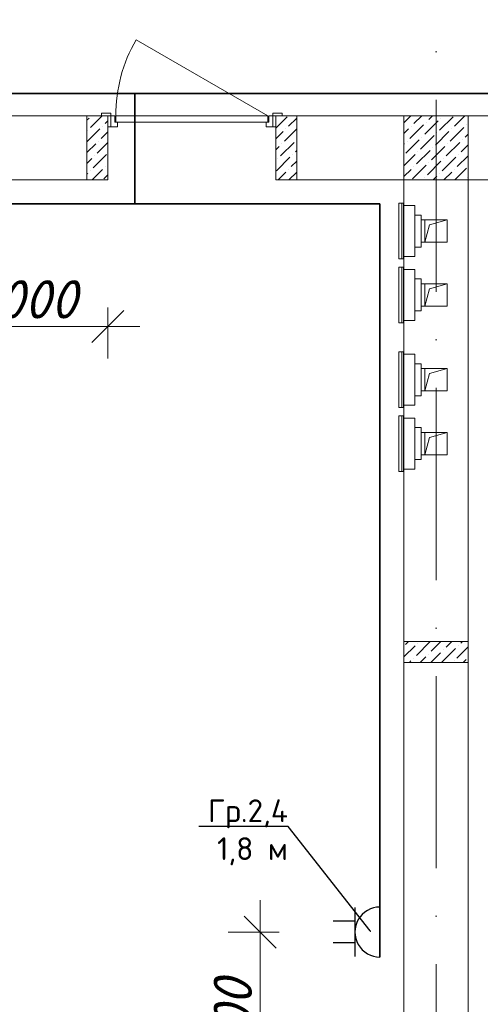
# Model space of a CAD drawing. Header units: millimetres. Extents: x 1114507 to 93926427, y 174473 to 817039.
# Tile 268 of 483: x 1733678 to 1736555, y 767774 to 773925. Entities that reach past the tile are written whole.
import ezdxf
from ezdxf import colors
from ezdxf.entities.mleader import LeaderData, LeaderLine
from ezdxf.math import Vec2, Vec3

# ---------------------------------------------------------------- set-up
doc = ezdxf.new("R2010")
doc.units = ezdxf.units.MM
doc.linetypes.add('ACAD_ISO10W100', pattern=[18, 12, -3, 0, -3])
doc.linetypes.add('ADSK_Скрыто', pattern=[6, 3, -3])
for name, color, linetype, lineweight in [('_Hidden_', 7, 'ADSK_Скрыто', 9), ('Doors', 86, 'Continuous', 13), ('Mechanical Equipment', 7, 'Continuous', 18), ('размеры', 12, 'Continuous', 15)]:
    doc.layers.add(name, color=color, linetype=linetype, lineweight=lineweight)
doc.layers.add('ventilatsiya', color=7, linetype='Continuous')
doc.layers.add('ЭО', color=20, linetype='Continuous')
doc.styles.get("Standard").update_dxf_attribs({"font": 'isocpeui.ttf'})
doc.styles.add('X_ISO', font='isocpeui.ttf')
doc.styles.add('Суннат', font='ariali.ttf', dxfattribs={"height": 250})
doc.dimstyles.new('Санжар', dxfattribs={"dimtxt": 240, "dimasz": 200, "dimexe": 200, "dimexo": 200, "dimgap": 50, "dimtad": 1, "dimdec": 0, "dimtxsty": 'Standard', "dimblk": 'OBLIQUE', "dimcen": 2.5, "dimdle": 200, "dimclrd": 152, "dimclre": 152, "dimclrt": 152, "dimadec": 0, "dimazin": 0, "dimtfac": 1, "dimtdec": 0, "dimtmove": 0, "dimatfit": 3, "dimldrblk": 'OBLIQUE', "dimfxl": 0, "dimlwd": 0, "dimlwe": 0, "dimarcsym": 0})

# ---------------------------------------------------------------- blocks, each defined once
blk = doc.blocks.new('blokqav2mak')
at = {"color": 1, "linetype": 'ACAD_ISO10W100', "lineweight": 0, "ltscale": 100}
blk.add_line((1558682, 782425.1), (1558682, 766825.1), dxfattribs=at)
at = {"lineweight": 0, "ltscale": 100}
for p, q in [((1556632, 773325.1), (1548882, 773325.1)), ((1556632, 772925.1), (1556632, 773325.1)), ((1558882, 773325.1), (1557682, 773325.1)), ((1557682, 772925.1), (1557682, 773325.1)), ((1561032, 773325.1), (1558882, 773325.1)), ((1558882, 773325.1), (1558882, 767025.1)), ((1556632, 772925.1), (1549282, 772925.1)), ((1558482, 772925.1), (1557682, 772925.1)), ((1558482, 772925.1), (1558482, 767025.1)), ((1561032, 772925.1), (1558882, 772925.1))]:
    blk.add_line(p, q, dxfattribs=at)
at = {"linetype": 'Continuous', "lineweight": 0, "ltscale": 100}
for p, q in [((1556502, 773297.2, 0), (1556515, 773310.1, 0)), ((1556523.4, 773251.2, 0), (1556597.3, 773325.1, 0)), ((1556616, 773276.4, 0), (1556632, 773292.5, 0)), ((1557682, 773247.5, 0), (1557753.1, 773318.5, 0)), ((1557761.5, 773259.6, 0), (1557812, 773310.1, 0)), ((1558482, 773281.7), (1558525.4, 773325.1)), ((1558544, 773276.3), (1558592.8, 773325.1)), ((1558611.4, 773209), (1558695.6, 773293.2)), ((1558619.8, 773284.8), (1558619.8, 773284.8)), ((1558636.6, 773301.6), (1558660.1, 773325.1)), ((1558704, 773234.2), (1558788.2, 773318.4)), ((1558712.4, 773310), (1558712.4, 773310)), ((1558796.6, 773259.5), (1558862.2, 773325.1)), ((1556502, 773162.5, 0), (1556582.3, 773242.8, 0)), ((1556506.6, 773234.3, 0), (1556506.6, 773234.3, 0)), ((1556590.8, 773183.8, 0), (1556632, 773225.1, 0)), ((1556599.2, 773259.6, 0), (1556599.2, 773259.6, 0)), ((1557682, 773180.1, 0), (1557727.8, 773225.9, 0)), ((1557736.3, 773167, 0), (1557812, 773242.8, 0)), ((1557744.7, 773242.8, 0), (1557744.7, 773242.8, 0)), ((1558482, 773214.4), (1558510.3, 773242.7)), ((1558518.8, 773183.7), (1558603, 773267.9)), ((1558527.2, 773259.5), (1558527.2, 773259.5)), ((1558678.7, 773141.6), (1558762.9, 773225.8)), ((1558771.3, 773166.9), (1558855.5, 773251.1)), ((1558779.8, 773242.7), (1558779.8, 773242.7)), ((1558872.4, 773267.9), (1558872.4, 773267.9)), ((1556565.5, 773091.2, 0), (1556632, 773157.7, 0)), ((1556573.9, 773167, 0), (1556573.9, 773167, 0)), ((1557711, 773074.4, 0), (1557795.2, 773158.6, 0)), ((1557812, 773175.4, 0), (1557812, 773175.4, 0)), ((1558493.5, 773091.1), (1558577.7, 773175.3)), ((1558501.9, 773166.9), (1558501.9, 773166.9)), ((1558586.1, 773116.4), (1558670.3, 773200.6)), ((1558594.5, 773192.2), (1558594.5, 773192.2)), ((1558687.1, 773217.4), (1558687.1, 773217.4)), ((1558746.1, 773074.3), (1558830.3, 773158.5)), ((1558847.1, 773175.3), (1558847.1, 773175.3)), ((1558863.9, 773192.2), (1558882, 773210.2)), ((1556502, 773095.1, 0), (1556557.1, 773150.1, 0)), ((1557682, 773112.8, 0), (1557702.6, 773133.3, 0)), ((1557719.4, 773150.1, 0), (1557719.4, 773150.1, 0)), ((1557803.6, 773099.6, 0), (1557812, 773108.1, 0)), ((1558482, 773147), (1558485.1, 773150.1)), ((1558560.9, 773023.8), (1558645.1, 773108)), ((1558569.3, 773099.5), (1558569.3, 773099.5)), ((1558653.5, 773049), (1558737.7, 773133.2)), ((1558661.9, 773124.8), (1558661.9, 773124.8)), ((1558754.5, 773150.1), (1558754.5, 773150.1)), ((1558838.7, 773099.5), (1558882, 773142.9)), ((1556502, 773027.7, 0), (1556531.8, 773057.5, 0)), ((1556540.2, 772998.6, 0), (1556624.4, 773082.8, 0)), ((1556548.7, 773074.4, 0), (1556548.7, 773074.4, 0)), ((1557685.7, 772981.8, 0), (1557769.9, 773066, 0)), ((1557694.2, 773057.5, 0), (1557694.2, 773057.5, 0)), ((1557778.4, 773007, 0), (1557812, 773040.7, 0)), ((1557786.8, 773082.8, 0), (1557786.8, 773082.8, 0)), ((1558482, 773012.3), (1558552.4, 773082.7)), ((1558628.2, 772956.4), (1558712.4, 773040.6)), ((1558720.8, 772981.7), (1558805, 773065.9)), ((1558729.2, 773057.4), (1558729.2, 773057.4)), ((1558813.4, 773006.9), (1558882, 773075.5)), ((1558821.8, 773082.7), (1558821.8, 773082.7)), ((1556523.4, 772981.8, 0), (1556523.4, 772981.8, 0)), ((1556534.1, 772925.1, 0), (1556599.2, 772990.2, 0)), ((1556616, 773007, 0), (1556616, 773007, 0)), ((1557696.4, 772925.1, 0), (1557744.7, 772973.3, 0)), ((1557761.5, 772990.2, 0), (1557761.5, 772990.2, 0)), ((1557763.8, 772925.1, 0), (1557812, 772973.4, 0)), ((1558482, 772944.9), (1558527.2, 772990.1)), ((1558535.6, 772931.2), (1558619.8, 773015.4)), ((1558544, 773006.9), (1558544, 773006.9)), ((1558636.6, 773032.2), (1558636.6, 773032.2)), ((1558731.6, 772925.1), (1558779.8, 772973.3)), ((1558796.6, 772990.1), (1558796.6, 772990.1)), ((1558799, 772925.1), (1558872.4, 772998.5)), ((1556502, 772960.4, 0), (1556506.6, 772964.9, 0)), ((1556607.6, 772931.3, 0), (1556632, 772955.7, 0)), ((1558611.4, 772939.6), (1558611.4, 772939.6)), ((1558664.2, 772925.1), (1558687.1, 772948)), ((1558704, 772964.8), (1558704, 772964.8)), ((1558880.8, 772939.6), (1558882, 772940.8)), ((1558492, 770021.1, 0), (1558511.1, 770040.1, 0)), ((1558559.4, 769953.7, 0), (1558643.6, 770037.9, 0)), ((1558567.8, 770029.5, 0), (1558567.8, 770029.5, 0)), ((1558652, 769979, 0), (1558713.1, 770040.1, 0)), ((1558744.6, 770004.2, 0), (1558780.5, 770040.1, 0)), ((1558837.2, 770029.5, 0), (1558847.8, 770040.1, 0)), ((1558482, 769943.7, 0), (1558551, 770012.7, 0)), ((1558635.2, 769962.1, 0), (1558635.2, 769962.1, 0)), ((1558650.5, 769910.1, 0), (1558710.9, 769970.6, 0)), ((1558719.3, 769911.6, 0), (1558803.5, 769995.8, 0)), ((1558727.8, 769987.4, 0), (1558727.8, 769987.4, 0)), ((1558812, 769936.9, 0), (1558882, 770007, 0)), ((1558820.4, 770012.7, 0), (1558820.4, 770012.7, 0)), ((1558515.8, 769910.1, 0), (1558525.7, 769920.1, 0)), ((1558542.5, 769936.9, 0), (1558542.5, 769936.9, 0)), ((1558583.1, 769910.1, 0), (1558618.3, 769945.3, 0)), ((1558795.1, 769920.1, 0), (1558795.1, 769920.1, 0)), ((1558852.5, 769910.1, 0), (1558870.9, 769928.5, 0))]:
    blk.add_line(p, q, dxfattribs=at)
at = {"layer": '_Hidden_', "color": 5, "lineweight": 0}
for p, q in [((1558478.2, 772779.5), (1558478.6, 772779.5)), ((1558482, 772763.5), (1558482, 772763.9)), ((1558482, 772763.9), (1558482, 772763.5)), ((1558525, 772763.9), (1558525, 772763.5)), ((1558525, 772763.5), (1558525, 772763.9)), ((1558549.1, 772763.5), (1558549.1, 772763.9)), ((1558549.1, 772763.9), (1558549.1, 772763.5)), ((1558478.6, 772430.6), (1558478.2, 772430.6)), ((1558482, 772446.2), (1558482, 772445.9)), ((1558482, 772445.9), (1558482, 772446.2)), ((1558525, 772446.2), (1558525, 772445.9)), ((1558525, 772445.9), (1558525, 772446.2)), ((1558549.1, 772445.9), (1558549.1, 772446.2)), ((1558549.1, 772446.2), (1558549.1, 772445.9)), ((1558478.2, 772380), (1558478.6, 772380)), ((1558482, 772364), (1558482, 772364.3)), ((1558482, 772364.3), (1558482, 772364)), ((1558525, 772364.3), (1558525, 772364)), ((1558525, 772364), (1558525, 772364.3)), ((1558549.1, 772364), (1558549.1, 772364.3)), ((1558549.1, 772364.3), (1558549.1, 772364)), ((1558478.6, 772031.1), (1558478.2, 772031.1)), ((1558482, 772046.7), (1558482, 772046.3)), ((1558482, 772046.3), (1558482, 772046.7)), ((1558525, 772046.7), (1558525, 772046.3)), ((1558525, 772046.3), (1558525, 772046.7)), ((1558549.1, 772046.3), (1558549.1, 772046.7)), ((1558549.1, 772046.7), (1558549.1, 772046.3)), ((1558478.2, 771850.8), (1558478.6, 771850.8)), ((1558482, 771834.8), (1558482, 771835.1)), ((1558482, 771835.1), (1558482, 771834.8)), ((1558525, 771835.1), (1558525, 771834.8)), ((1558525, 771834.8), (1558525, 771835.1)), ((1558549.1, 771834.8), (1558549.1, 771835.1)), ((1558549.1, 771835.1), (1558549.1, 771834.8)), ((1558478.6, 771501.9), (1558478.2, 771501.9)), ((1558482, 771517.5), (1558482, 771517.1)), ((1558482, 771517.1), (1558482, 771517.5)), ((1558525, 771517.5), (1558525, 771517.1)), ((1558525, 771517.1), (1558525, 771517.5)), ((1558549.1, 771517.1), (1558549.1, 771517.5)), ((1558549.1, 771517.5), (1558549.1, 771517.1)), ((1558478.2, 771451.2), (1558478.6, 771451.2)), ((1558482, 771435.2), (1558482, 771435.6)), ((1558482, 771435.6), (1558482, 771435.2)), ((1558525, 771435.6), (1558525, 771435.2)), ((1558525, 771435.2), (1558525, 771435.6)), ((1558549.1, 771435.2), (1558549.1, 771435.6)), ((1558549.1, 771435.6), (1558549.1, 771435.2)), ((1558478.6, 771102.3), (1558478.2, 771102.3)), ((1558482, 771117.9), (1558482, 771117.6)), ((1558482, 771117.6), (1558482, 771117.9)), ((1558525, 771117.9), (1558525, 771117.6)), ((1558525, 771117.6), (1558525, 771117.9)), ((1558549.1, 771117.6), (1558549.1, 771117.9)), ((1558549.1, 771117.9), (1558549.1, 771117.6))]:
    blk.add_line(p, q, dxfattribs=at)
at = {"layer": 'Doors', "lineweight": 0}
for p, q in [((1557632, 773325.1), (1556809.3, 773800.1)), ((1556652, 773340.1), (1556592, 773340.1)), ((1556592, 773340.1), (1556592, 773325.1)), ((1556592, 773325.1), (1556652, 773325.1)), ((1556652, 773325.1), (1556632, 773325.1)), ((1556632, 773325.1), (1556632, 773255.1)), ((1556652, 773325.1), (1556652, 773340.1)), ((1556652, 773255.1), (1556652, 773325.1)), ((1556652, 773325.1), (1556677, 773325.1)), ((1556652, 773255.1), (1556652, 773325.1)), ((1556677, 773325.1), (1556677, 773285.1)), ((1556677, 773285.1), (1556692, 773285.1)), ((1557632, 773325.1), (1556682, 773325.1)), ((1556682, 773325.1), (1556682, 773285.1)), ((1556682, 773285.1), (1557632, 773285.1)), ((1556692, 773285.1), (1556692, 773255.1)), ((1557622, 773285.1), (1557622, 773255.1)), ((1557637, 773285.1), (1557622, 773285.1)), ((1557632, 773285.1), (1557632, 773325.1)), ((1557662, 773325.1), (1557637, 773325.1)), ((1557637, 773325.1), (1557637, 773285.1)), ((1557722, 773340.1), (1557662, 773340.1)), ((1557662, 773340.1), (1557662, 773325.1)), ((1557662, 773255.1), (1557662, 773325.1)), ((1557662, 773255.1), (1557662, 773325.1)), ((1557662, 773325.1), (1557682, 773325.1)), ((1557662, 773325.1), (1557722, 773325.1)), ((1557682, 773325.1), (1557682, 773255.1)), ((1557722, 773325.1), (1557722, 773340.1)), ((1556632, 773255.1), (1556652, 773255.1)), ((1556692, 773255.1), (1556652, 773255.1)), ((1557622, 773255.1), (1557662, 773255.1)), ((1557682, 773255.1), (1557662, 773255.1))]:
    blk.add_line(p, q, dxfattribs=at)
blk.add_arc((1557632, 773325.1), 950, 150, 180, dxfattribs=at)
at = {"layer": 'Mechanical Equipment', "color": 5, "lineweight": 0}
for p, q in [((1558450, 772779.5), (1558450, 772430.6)), ((1558450, 772779.5), (1558459.6, 772779.5)), ((1558459.6, 772779.5), (1558469, 772779.5)), ((1558469, 772779.5), (1558478.6, 772779.5)), ((1558469, 772430.6), (1558469, 772779.5)), ((1558478.7, 772430.6), (1558478.7, 772779.5)), ((1558479, 772430.6), (1558479, 772779.5)), ((1558525, 772763.9), (1558482, 772763.9)), ((1558482, 772753.9), (1558482, 772763.9)), ((1558482, 772763.9), (1558482, 772763.5)), ((1558482, 772455.9), (1558482, 772753.9)), ((1558549.1, 772763.9), (1558525, 772763.9)), ((1558525, 772763.9), (1558525, 772763.5)), ((1558525, 772763.5), (1558525, 772763.9)), ((1558549.1, 772763.5), (1558549.1, 772763.9)), ((1558549.1, 772763.9), (1558549.1, 772753.9)), ((1558549.1, 772753.9), (1558549.1, 772455.9)), ((1558590.3, 772704.9), (1558549.1, 772704.9)), ((1558590.3, 772704.9), (1558590.3, 772504.9)), ((1558549.1, 772504.9), (1558590.3, 772504.9)), ((1558459.6, 772430.6), (1558450, 772430.6)), ((1558469, 772430.6), (1558459.6, 772430.6)), ((1558478.6, 772430.6), (1558469, 772430.6)), ((1558482, 772445.9), (1558482, 772455.9)), ((1558482, 772446.2), (1558482, 772445.9)), ((1558482, 772445.9), (1558525, 772445.9)), ((1558525, 772446.2), (1558525, 772445.9)), ((1558525, 772445.9), (1558525, 772446.2)), ((1558525, 772445.9), (1558549.1, 772445.9)), ((1558549.1, 772455.9), (1558549.1, 772445.9)), ((1558549.1, 772445.9), (1558549.1, 772446.2)), ((1558450, 772380), (1558450, 772031.1)), ((1558450, 772380), (1558459.6, 772380)), ((1558459.6, 772380), (1558469, 772380)), ((1558469, 772380), (1558478.6, 772380)), ((1558469, 772031.1), (1558469, 772380)), ((1558478.7, 772031.1), (1558478.7, 772380)), ((1558479, 772031.1), (1558479, 772380)), ((1558525, 772364.3), (1558482, 772364.3)), ((1558482, 772354.3), (1558482, 772364.3)), ((1558482, 772364.3), (1558482, 772364)), ((1558549.1, 772364.3), (1558525, 772364.3)), ((1558525, 772364.3), (1558525, 772364)), ((1558525, 772364), (1558525, 772364.3)), ((1558549.1, 772364), (1558549.1, 772364.3)), ((1558549.1, 772364.3), (1558549.1, 772354.3)), ((1558482, 772056.3), (1558482, 772354.3)), ((1558549.1, 772354.3), (1558549.1, 772056.3)), ((1558590.3, 772305.3), (1558549.1, 772305.3)), ((1558590.3, 772305.3), (1558590.3, 772105.3)), ((1558482, 772046.3), (1558482, 772056.3)), ((1558549.1, 772105.3), (1558590.3, 772105.3)), ((1558549.1, 772056.3), (1558549.1, 772046.3)), ((1558459.6, 772031.1), (1558450, 772031.1)), ((1558469, 772031.1), (1558459.6, 772031.1)), ((1558478.6, 772031.1), (1558469, 772031.1)), ((1558482, 772046.7), (1558482, 772046.3)), ((1558482, 772046.3), (1558525, 772046.3)), ((1558525, 772046.7), (1558525, 772046.3)), ((1558525, 772046.3), (1558525, 772046.7)), ((1558525, 772046.3), (1558549.1, 772046.3)), ((1558549.1, 772046.3), (1558549.1, 772046.7)), ((1558450, 771850.8), (1558450, 771501.9)), ((1558450, 771850.8), (1558459.6, 771850.8)), ((1558459.6, 771850.8), (1558469, 771850.8)), ((1558469, 771850.8), (1558478.6, 771850.8)), ((1558469, 771501.9), (1558469, 771850.8)), ((1558478.7, 771501.9), (1558478.7, 771850.8)), ((1558479, 771501.9), (1558479, 771850.8)), ((1558525, 771835.1), (1558482, 771835.1)), ((1558482, 771825.1), (1558482, 771835.1)), ((1558482, 771835.1), (1558482, 771834.8)), ((1558482, 771527.1), (1558482, 771825.1)), ((1558549.1, 771835.1), (1558525, 771835.1)), ((1558525, 771835.1), (1558525, 771834.8)), ((1558525, 771834.8), (1558525, 771835.1)), ((1558549.1, 771834.8), (1558549.1, 771835.1)), ((1558549.1, 771835.1), (1558549.1, 771825.1)), ((1558549.1, 771825.1), (1558549.1, 771527.1)), ((1558590.3, 771776.1), (1558549.1, 771776.1)), ((1558590.3, 771776.1), (1558590.3, 771576.1)), ((1558549.1, 771576.1), (1558590.3, 771576.1)), ((1558459.6, 771501.9), (1558450, 771501.9)), ((1558469, 771501.9), (1558459.6, 771501.9)), ((1558478.6, 771501.9), (1558469, 771501.9)), ((1558482, 771517.1), (1558482, 771527.1)), ((1558482, 771517.5), (1558482, 771517.1)), ((1558482, 771517.1), (1558525, 771517.1)), ((1558525, 771517.5), (1558525, 771517.1)), ((1558525, 771517.1), (1558525, 771517.5)), ((1558525, 771517.1), (1558549.1, 771517.1)), ((1558549.1, 771527.1), (1558549.1, 771517.1)), ((1558549.1, 771517.1), (1558549.1, 771517.5)), ((1558450, 771451.2), (1558450, 771102.3)), ((1558450, 771451.2), (1558459.6, 771451.2)), ((1558459.6, 771451.2), (1558469, 771451.2)), ((1558469, 771451.2), (1558478.6, 771451.2)), ((1558469, 771102.3), (1558469, 771451.2)), ((1558478.7, 771102.3), (1558478.7, 771451.2)), ((1558479, 771102.3), (1558479, 771451.2)), ((1558525, 771435.6), (1558482, 771435.6)), ((1558482, 771425.6), (1558482, 771435.6)), ((1558482, 771435.6), (1558482, 771435.2)), ((1558549.1, 771435.6), (1558525, 771435.6)), ((1558525, 771435.6), (1558525, 771435.2)), ((1558525, 771435.2), (1558525, 771435.6)), ((1558549.1, 771435.2), (1558549.1, 771435.6)), ((1558549.1, 771435.6), (1558549.1, 771425.6)), ((1558482, 771127.6), (1558482, 771425.6)), ((1558549.1, 771425.6), (1558549.1, 771127.6)), ((1558590.3, 771376.6), (1558549.1, 771376.6)), ((1558590.3, 771376.6), (1558590.3, 771176.6)), ((1558482, 771117.6), (1558482, 771127.6)), ((1558549.1, 771176.6), (1558590.3, 771176.6)), ((1558549.1, 771127.6), (1558549.1, 771117.6)), ((1558459.6, 771102.3), (1558450, 771102.3)), ((1558469, 771102.3), (1558459.6, 771102.3)), ((1558478.6, 771102.3), (1558469, 771102.3)), ((1558482, 771117.9), (1558482, 771117.6)), ((1558482, 771117.6), (1558525, 771117.6)), ((1558525, 771117.9), (1558525, 771117.6)), ((1558525, 771117.6), (1558525, 771117.9)), ((1558525, 771117.6), (1558549.1, 771117.6)), ((1558549.1, 771117.6), (1558549.1, 771117.9))]:
    blk.add_line(p, q, dxfattribs=at)
at = {"layer": 'ventilatsiya', "lineweight": 0, "ltscale": 100}
for p, q in [((1558657.4, 772674.9), (1558590.3, 772674.9)), ((1558752, 772674.9), (1558612, 772674.9)), ((1558612, 772674.9), (1558612, 772534.9)), ((1558641.2, 772643.2), (1558752, 772674.9)), ((1558752, 772534.9), (1558752, 772674.9)), ((1558612, 772534.9), (1558641.2, 772643.2)), ((1558657.4, 772534.9), (1558590.3, 772534.9)), ((1558612, 772534.9), (1558752, 772534.9)), ((1558657.4, 772275.3), (1558590.3, 772275.3)), ((1558752, 772275.3), (1558612, 772275.3)), ((1558612, 772275.3), (1558612, 772135.3)), ((1558612, 772135.3), (1558641.2, 772243.7)), ((1558641.2, 772243.7), (1558752, 772275.3)), ((1558752, 772135.3), (1558752, 772275.3)), ((1558657.4, 772135.3), (1558590.3, 772135.3)), ((1558612, 772135.3), (1558752, 772135.3)), ((1558657.4, 771746.1), (1558590.3, 771746.1)), ((1558752, 771746.1), (1558612, 771746.1)), ((1558612, 771746.1), (1558612, 771606.1)), ((1558641.2, 771714.5), (1558752, 771746.1)), ((1558752, 771606.1), (1558752, 771746.1)), ((1558612, 771606.1), (1558641.2, 771714.5)), ((1558657.4, 771606.1), (1558590.3, 771606.1)), ((1558612, 771606.1), (1558752, 771606.1)), ((1558657.4, 771346.6), (1558590.3, 771346.6)), ((1558752, 771346.6), (1558612, 771346.6)), ((1558612, 771346.6), (1558612, 771206.6)), ((1558612, 771206.6), (1558641.2, 771314.9)), ((1558641.2, 771314.9), (1558752, 771346.6)), ((1558752, 771206.6), (1558752, 771346.6)), ((1558657.4, 771206.6), (1558590.3, 771206.6)), ((1558612, 771206.6), (1558752, 771206.6))]:
    blk.add_line(p, q, dxfattribs=at)
at = {"layer": 'размеры', "lineweight": 0, "ltscale": 5}
for p, q in [((1556502, 773325.1), (1556632, 773325.1)), ((1556502, 772925.1), (1556502, 773325.1)), ((1556632, 773325.1), (1556632, 772925.1)), ((1557812, 773325.1), (1557682, 773325.1)), ((1557682, 773325.1), (1557682, 772925.1)), ((1557812, 772925.1), (1557812, 773325.1)), ((1558882, 773325.1), (1558482, 773325.1)), ((1558482, 773325.1), (1558482, 772925.1)), ((1558882, 772925.1), (1558882, 773325.1)), ((1556632, 772925.1), (1556502, 772925.1)), ((1557682, 772925.1), (1557812, 772925.1)), ((1558482, 772925.1), (1558882, 772925.1)), ((1558482, 769910.1), (1558482, 770040.1)), ((1558482, 770040.1), (1558882, 770040.1)), ((1558882, 770040.1), (1558482, 770040.1)), ((1558482, 770040.1), (1558482, 769910.1)), ((1558882, 770040.1), (1558882, 769910.1)), ((1558882, 769910.1), (1558882, 770040.1)), ((1558882, 769910.1), (1558482, 769910.1)), ((1558482, 769910.1), (1558882, 769910.1))]:
    blk.add_line(p, q, dxfattribs=at)
blk = doc.blocks.new('ауцп')
at = {"color": 152, "lineweight": 30, "ltscale": 60, "true_color": 0x006edd}
blk.add_line((3357036.7, 1654646.7), (3357036.7, 1654921), dxfattribs=at)
at = {"layer": 'ЭО', "color": 152, "lineweight": 30, "ltscale": 10, "true_color": 0x006edd}
for p, q in [((3356896.4, 1654643.7), (3356896.4, 1654923.7)), ((3357036.7, 1654844.3), (3357158.3, 1654844.3)), ((3357036.7, 1654722.9), (3357158.3, 1654722.9))]:
    blk.add_line(p, q, dxfattribs=at)
blk.add_arc((3356896.7, 1654783.7), 140, 269.8964, 90.1036, dxfattribs=at)
blk = doc.blocks.new('_Oblique')
at = {"color": 0, "linetype": 'ByBlock', "lineweight": -2}
blk.add_line((-0.5, -0.5), (0.5, 0.5), dxfattribs=at)
blk = doc.blocks.new('*D1846')
at = {"color": 152, "linetype": 'Continuous', "lineweight": 0, "ltscale": 100, "transparency": 16777216}
for p, q in [((1735179.2, 766825.1), (1735179.2, 768425.1)), ((1735299.2, 768225.1), (1734979.2, 768225.1)), ((1735299.2, 767025.1), (1734979.2, 767025.1))]:
    blk.add_line(p, q, dxfattribs=at)
at = {"layer": 'Defpoints', "color": 0, "lineweight": 35, "ltscale": 100, "transparency": 16777216}
for p in [(1735179.2, 768225.1), (1736078.2, 768225.1), (1736078.2, 767025.1)]:
    blk.add_point(p, dxfattribs=at)
at = {"color": 152, "lineweight": 0, "ltscale": 100, "transparency": 16777216, "xscale": 200, "yscale": 200, "zscale": 200}
for p, rotation in [((1735179.2, 768225.1), 90), ((1735179.2, 767025.1), 270)]:
    blk.add_blockref('_Oblique', p, dxfattribs=dict(at, rotation=rotation))
at = {"color": 152, "lineweight": 35, "ltscale": 100, "transparency": 16777216, "insert": (1735009.2, 767625.1), "char_height": 240, "attachment_point": 5, "rotation": 90, "bg_fill": 3, "box_fill_scale": 1.1, "bg_fill_color": 256, "bg_fill_true_color": 13158600, "bg_fill_transparency": 0}
blk.add_mtext('1200', dxfattribs=at)
blk = doc.blocks.new('*D1847')
at = {"color": 152, "linetype": 'Continuous', "lineweight": 0, "ltscale": 100, "transparency": 16777216}
for p, q in [((1733228.2, 772127.9), (1733228.2, 771807.9)), ((1734228.2, 772127.9), (1734228.2, 771807.9)), ((1734428.2, 772007.9), (1733028.2, 772007.9))]:
    blk.add_line(p, q, dxfattribs=at)
at = {"layer": 'Defpoints', "color": 0, "lineweight": 35, "ltscale": 100, "transparency": 16777216}
for p in [(1733228.2, 772925.1), (1734228.2, 772925.1), (1733228.2, 772007.9)]:
    blk.add_point(p, dxfattribs=at)
at = {"color": 152, "lineweight": 0, "ltscale": 100, "transparency": 16777216, "xscale": 200, "yscale": 200, "zscale": 200, "rotation": 180}
blk.add_blockref('_Oblique', (1733228.2, 772007.9), dxfattribs=at)
at = {"color": 152, "lineweight": 0, "ltscale": 100, "transparency": 16777216, "xscale": 200, "yscale": 200, "zscale": 200}
blk.add_blockref('_Oblique', (1734228.2, 772007.9), dxfattribs=at)
at = {"color": 152, "lineweight": 35, "ltscale": 100, "transparency": 16777216, "insert": (1733728.2, 772177.9), "char_height": 240, "attachment_point": 5, "bg_fill": 3, "box_fill_scale": 1.1, "bg_fill_color": 256, "bg_fill_true_color": 13158600, "bg_fill_transparency": 0}
blk.add_mtext('1000', dxfattribs=at)
blk = doc.blocks.new('_Dot')
at = {"color": 0, "linetype": 'ByBlock', "lineweight": -2}
blk.add_line((-0.5, 0), (-1, 0), dxfattribs=at)
at = {"color": 0, "linetype": 'ByBlock', "const_width": 0.5}
blk.add_lwpolyline([(-0.25, 0, 1), (0.25, 0, 1)], format="xyb", close=True, dxfattribs=at)
blk = doc.blocks.new('*D1852')
at = {"color": 152, "linetype": 'Continuous', "lineweight": 0, "ltscale": 100, "transparency": 16777216}
for p, q in [((1737372.8, 773125.1), (1737372.8, 771525.1)), ((1737252.8, 772925.1), (1737572.8, 772925.1)), ((1737252.8, 771725.1), (1737572.8, 771725.1))]:
    blk.add_line(p, q, dxfattribs=at)
at = {"layer": 'Defpoints', "color": 0, "lineweight": 35, "ltscale": 100, "transparency": 16777216}
for p in [(1736478.2, 772925.1), (1736478.2, 771725.1), (1737372.8, 771725.1)]:
    blk.add_point(p, dxfattribs=at)
at = {"color": 152, "lineweight": 0, "ltscale": 100, "transparency": 16777216, "xscale": 200, "yscale": 200, "zscale": 200}
for p, rotation in [((1737372.8, 772925.1), 90), ((1737372.8, 771725.1), 270)]:
    blk.add_blockref('_Oblique', p, dxfattribs=dict(at, rotation=rotation))
at = {"color": 152, "lineweight": 35, "ltscale": 100, "transparency": 16777216, "insert": (1737202.8, 772325.1), "char_height": 240, "attachment_point": 5, "rotation": 90, "bg_fill": 3, "box_fill_scale": 1.1, "bg_fill_color": 256, "bg_fill_true_color": 13158600, "bg_fill_transparency": 0}
blk.add_mtext('1200', dxfattribs=at)

msp = doc.modelspace()

# ---------------------------------------------------------------- linework, layer by layer
at = {"color": 0, "lineweight": 35, "ltscale": 100}
for p, q in [((1748397.5, 773464.1), (1726328.2, 773464.1)), ((1735928.2, 772775.1), (1727028.2, 772775.1)), ((1735928.2, 768069.1), (1735928.2, 772775.1))]:
    msp.add_line(p, q, dxfattribs=at)

# ---------------------------------------------------------------- block references
at = {"color": 0}
msp.add_blockref('blokqav2mak', (177596.2, 0), dxfattribs=at)
at = {"lineweight": 30, "xscale": 1.114080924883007, "yscale": 1.114080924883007, "zscale": 1.114080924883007, "rotation": 180}
msp.add_blockref('ауцп', (5475782.5, 2611788.1), dxfattribs=at)

# ---------------------------------------------------------------- texts
at = {"color": 0, "insert": (1658556.4, 769145.4), "char_height": 200, "width": 5434.652, "attachment_point": 1, "style": 'Суннат'}
msp.add_mtext('\\pi1694.65184;{\\fISOCPEUR|b0|i0|c204|p34;\\LВвод от солнечных панелей к \\fISOCPEUR|b0|i0|c0|p34;\\P\\pi3194.65184;\\fISOCPEUR|b0|i0|c204|p34;инвертор с крыши }', dxfattribs=at)

# ---------------------------------------------------------------- next in the draw order: dimensions: what is measured, and where the dimension line sits
at = {"color": 0, "lineweight": 35, "ltscale": 100}
for base, p1, p2, angle, picture, middle in [((1737372.8, 771725.1), (1736478.2, 772925.1), (1736478.2, 771725.1), 270, '*D1852', (1737202.8, 772325.1)), ((1733228.2, 772007.9), (1734228.2, 772925.1), (1733228.2, 772925.1), 180, '*D1847', (1733728.2, 772177.9)), ((1735179.2, 768225.1), (1736078.2, 767025.1), (1736078.2, 768225.1), 270, '*D1846', (1735009.2, 767625.1))]:
    dim = msp.add_linear_dim(base=base, p1=p1, p2=p2, angle=angle, dimstyle='Санжар', override={"dimfxl": 120, "dimfxlon": 1, "dimtfill": 1, "dimarcsym": 1}, dxfattribs=at)
    dim.commit()
    dim.dimension.update_dxf_attribs({"geometry": picture, "text_midpoint": middle})

# ---------------------------------------------------------------- next in the draw order: linework, layer by layer
msp.add_line((1734397.5, 772775.1), (1734397.5, 773464.1), dxfattribs=at)

# ---------------------------------------------------------------- next in the draw order: leaders
at = {"lineweight": 0}
ml = msp.add_multileader_mtext('Standard', dxfattribs=at)
ml.set_content('{\\fISOCPEUR|b0|i0|c204|p34;Гр.2,4\\P1,8 м}', color=256, style='X_ISO')
ml.set_leader_properties()
ml.set_arrow_properties(name='DOT')
ml.build(insert=Vec2(0, 0))
ml.multileader.update_dxf_attribs({"text_left_attachment_type": 6, "text_right_attachment_type": 6, "dogleg_length": 0.36, "arrow_head_size": 5.68})
ctx = ml.context
ctx.base_point, ctx.char_height, ctx.arrow_head_size, ctx.landing_gap_size, ctx.plane_origin = Vec3(1734876.9, 768883.7), 142.116, 5.68, 0.568, Vec3(1736960.3, 769027.5)
ctx.left_attachment, ctx.right_attachment, ctx.text_align_type = 6, 6, 2
notes = []
notes.append((ctx, [(0, (1, 1, 0), (1735354.5, 768883.7), (-1, 0), 0.36, [(0, [(1735870.2, 768228.7)], 0, [])])]))
ctx.mtext.insert, ctx.mtext.rotation, ctx.mtext.width, ctx.mtext.alignment, ctx.mtext.flow_direction = Vec3(1735353.6, 769054.2), 6.283185, 1220.836, 3, 5
for ctx, leaders in notes:
    for number, flags, end, landing, length, lines in leaders:
        leader = LeaderData()
        leader.index, (leader.has_last_leader_line, leader.has_dogleg_vector, leader.attachment_direction) = number, flags
        leader.last_leader_point, leader.dogleg_vector, leader.dogleg_length = Vec3(end), Vec3(landing), length
        for number, points, colour, breaks in lines:
            line = LeaderLine()
            line.index, line.vertices, line.color, line.breaks = number, Vec3.list(points), colors.encode_raw_color(colour), breaks
            leader.lines.append(line)
        ctx.leaders.append(leader)

doc.saveas('drawing.dxf')
